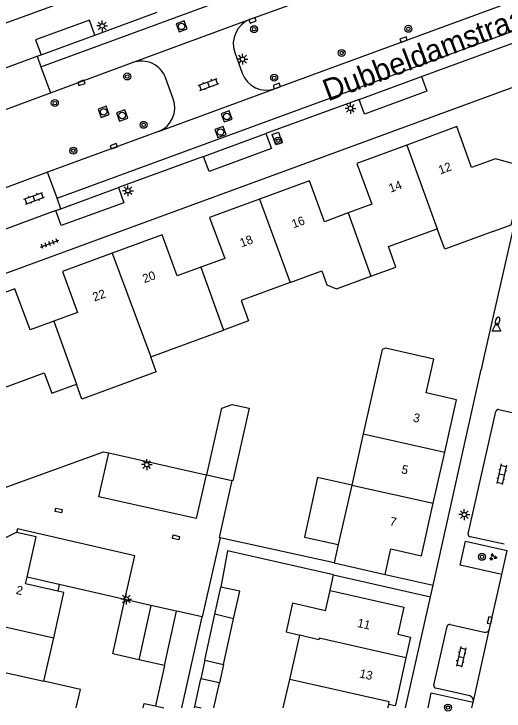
# Model space of a CAD drawing. Extents: x 128000 to 131008, y 398996 to 402500.
# Drawn here: x 129205 to 129261.2, y 398999.6 to 399079.6 of the extents above; entities that cross this region are included whole.
import ezdxf

# ---------------------------------------------------------------- set-up
doc = ezdxf.new("R2010")
doc.units = 0
for name, color, linetype in [('gg-afsc-erfafscheiding', 7, 'Continuous'), ('gg-afsc-muur', 7, 'Continuous'), ('gg-anno-huisnummerreeks BGT', 7, 'Continuous'), ('gg-anno-openbare ruimte label', 7, 'Continuous'), ('gg-bbg-bijgebouw', 7, 'Continuous'), ('gg-bbg-gedigitaliseerde bebouwing', 7, 'Continuous'), ('gg-bbg-gedigitaliseerde bijgebouw', 7, 'Continuous'), ('gg-bbg-hoofdgebouw', 7, 'Continuous'), ('gg-bbg-luifel en loopbrug', 7, 'Continuous'), ('gg-bbg-tussenscheiding', 7, 'Continuous'), ('gg-knt-verharding', 7, 'Continuous'), ('gg-knt-verharding nz', 7, 'Continuous'), ('gt-grn-weggrens', 7, 'Continuous'), ('gt-symb-boom', 7, 'Continuous'), ('gt-symb-brandkraan', 7, 'Continuous'), ('gt-symb-groenvak', 7, 'Continuous'), ('gt-symb-klinker verharding', 7, 'Continuous'), ('gt-symb-kolk', 7, 'Continuous'), ('gt-symb-kolk center center', 7, 'Continuous'), ('gt-symb-lichtmast', 7, 'Continuous'), ('gt-symb-rioolschacht', 7, 'Continuous'), ('gt-symb-tegel verharding', 7, 'Continuous'), ('gt-symb-waterafsluiter', 7, 'Continuous')]:
    doc.layers.add(name, color=color, linetype=linetype)

# ---------------------------------------------------------------- blocks, each defined once
blk = doc.blocks.new('gt0-LMAST')
at = {"layer": 'gt-symb-lichtmast'}
for p, q in [((-0.182, 0.173), (-0.447, 0.438)), ((-0.005, 0.246), (-0.005, 0.621)), ((0.172, 0.173), (0.437, 0.438)), ((-0.255, -0.004), (-0.63, -0.004)), ((-0.182, -0.181), (-0.447, -0.446)), ((-0.005, -0.254), (-0.005, -0.629)), ((0.437, -0.446), (0.172, -0.181)), ((0.245, -0.004), (0.62, -0.004))]:
    blk.add_line(p, q, dxfattribs=at)
blk.add_circle((-0.005, -0.004), 0.25, dxfattribs=at)
blk = doc.blocks.new('gt0-RS')
at = {"layer": 'gt-symb-rioolschacht'}
blk.add_lwpolyline([(-0.5, -0.5), (0.5, -0.5), (0.5, 0.5), (-0.5, 0.5)], close=True, dxfattribs=at)
blk.add_circle((0, 0), 0.375, dxfattribs=at)
blk = doc.blocks.new('gt0-BOOM')
at = {"layer": 'gt-symb-boom'}
for radius in [0.4, 0.2]:
    blk.add_circle((0, 0), radius, dxfattribs=at)
blk = doc.blocks.new('gt0-KOLK')
at = {"layer": 'gt-symb-kolk'}
blk.add_lwpolyline([(0, 0), (0.375, 0), (0.375, 0.4), (-0.375, 0.4), (-0.375, 0), (0, 0)], dxfattribs=at)
blk = doc.blocks.new('gt0-TEG1')
at = {"layer": 'gt-symb-tegel verharding'}
for p, q in [((-1.125, 0), (1.125, 0)), ((-0.9, -0.25), (-0.9, 0.25)), ((-0.45, -0.25), (-0.45, 0.25)), ((0, -0.25), (0, 0.25)), ((0.45, -0.25), (0.45, 0.25)), ((0.9, -0.25), (0.9, 0.25))]:
    blk.add_line(p, q, dxfattribs=at)
blk = doc.blocks.new('gt0-KOLKCC')
at = {"layer": 'gt-symb-kolk center center'}
blk.add_lwpolyline([(-0.375, 0.2), (0.375, 0.2), (0.375, -0.2), (-0.375, -0.2)], close=True, dxfattribs=at)
blk = doc.blocks.new('gt0-KL1')
at = {"layer": 'gt-symb-klinker verharding'}
for p, q in [((-1.15, 0.3), (1.15, 0.3)), ((-1, -0.3), (-1, 0.3)), ((-0.5, 0.3), (-0.5, 0.45)), ((0, -0.3), (0, 0.3)), ((0.5, 0.3), (0.5, 0.45)), ((1, -0.3), (1, 0.3)), ((-1.15, -0.3), (1.15, -0.3)), ((-0.5, -0.45), (-0.5, -0.3)), ((0.5, -0.45), (0.5, -0.3))]:
    blk.add_line(p, q, dxfattribs=at)
blk = doc.blocks.new('gt0-WAFSL')
at = {"layer": 'gt-symb-waterafsluiter'}
for p, q in [((-0.5, -0.333), (0, 0.667)), ((0, 0.667), (0.5, -0.333)), ((0.5, -0.333), (-0.5, -0.333))]:
    blk.add_line(p, q, dxfattribs=at)
blk = doc.blocks.new('gt0-BR')
at = {"layer": 'gt-symb-brandkraan'}
for centre, radius, start, end in [((-0.244, 0), 0.206, 107.56694, 252.43307), ((0.599, -2.664), 3, 106.89205, 107.56694), ((0, -0.691), 0.938, 73.10799, 106.89205), ((-0.599, -2.664), 3, 72.43309, 73.10799), ((0.244, 0), 0.206, 287.56695, 72.43309), ((0.599, 2.664), 3, 252.43307, 253.10797), ((0, 0.691), 0.938, 253.10797, 286.89206), ((-0.599, 2.664), 3, 286.89206, 287.56695)]:
    blk.add_arc(centre, radius, start, end, dxfattribs=at)
blk = doc.blocks.new('gt0-GRVAK')
at = {"layer": 'gt-symb-groenvak'}
for p, q in [((-0.11, 0.189), (-0.228, 0.24)), ((-0.182, 0.153), (0.088, 0.153)), ((-0.091, 0.211), (-0.156, 0.322)), ((-0.047, 0.214), (-0.047, 0.393)), ((-0.004, 0.211), (0.061, 0.322)), ((0.015, 0.189), (0.133, 0.24)), ((0.262, -0.052), (0.197, 0.059)), ((0.305, -0.049), (0.305, 0.13)), ((0.349, -0.052), (0.414, 0.059)), ((-0.245, -0.228), (-0.363, -0.177)), ((-0.318, -0.264), (-0.047, -0.264)), ((-0.226, -0.206), (-0.291, -0.095)), ((-0.183, -0.203), (-0.183, -0.024)), ((-0.139, -0.206), (-0.074, -0.095)), ((-0.12, -0.228), (-0.002, -0.177)), ((0.243, -0.074), (0.125, -0.023)), ((0.17, -0.11), (0.441, -0.11)), ((0.368, -0.074), (0.486, -0.023))]:
    blk.add_line(p, q, dxfattribs=at)

msp = doc.modelspace()

# ---------------------------------------------------------------- linework, layer by layer
at = {"layer": 'gg-afsc-erfafscheiding'}
for p, q in [((129262.352, 399055.32), (129259.009, 399040.546)), ((129241.74, 399016.611), (129228.661, 399019.494)), ((129241.27, 399013.451), (129241.681, 399015.241)), ((129210.189, 399014.122), (129210.025, 399013.392)), ((129217.73, 399012.421), (129210.189, 399014.122))]:
    msp.add_line(p, q, dxfattribs=at)
msp.add_lwpolyline([(129241.681, 399015.241), (129229.493, 399017.981), (129228.758, 399013.846)], dxfattribs=at)
at = {"layer": 'gg-afsc-muur'}
for p, q in [((129259.009, 399040.546), (129258.629, 399038.789)), ((129215.881, 399029.24), (129227.042, 399026.728)), ((129227.042, 399026.728), (129227.12, 399026.711))]:
    msp.add_line(p, q, dxfattribs=at)
for points in [[(129198.162, 399023.154), (129215.3, 399029.371), (129215.881, 399029.24)], [(129230.023, 399026.055), (129228.556, 399019.517), (129228.661, 399019.494)]]:
    msp.add_lwpolyline(points, dxfattribs=at)
at = {"layer": 'gg-bbg-bijgebouw'}
for p, q in [((129227.12, 399026.711), (129230.023, 399026.055)), ((129228.071, 399010.73), (129228.758, 399013.846)), ((129220.709, 399011.747), (129217.73, 399012.421)), ((129223.645, 399011.083), (129220.709, 399011.747)), ((129226.62, 399010.411), (129223.645, 399011.083)), ((129226.909, 399005.456), (129228.071, 399010.73)), ((129229.053, 399004.971), (129230.206, 399010.202)), ((129222.264, 399004.845), (129219.337, 399005.501)), ((129225.743, 399000.163), (129226.442, 399003.337)), ((129227.958, 399000), (129228.587, 399002.855)), ((129225.707, 399000), (129225.743, 399000.163))]:
    msp.add_line(p, q, dxfattribs=at)
for points in [[(129227.12, 399026.711), (129228.84, 399034.351), (129230.04, 399034.801), (129232.01, 399034.351), (129230.13, 399026.031), (129230.023, 399026.055)], [(129230.206, 399010.202), (129230.905, 399013.373), (129228.758, 399013.846)], [(129219.337, 399005.501), (129216.351, 399006.17), (129217.73, 399012.421)]]:
    msp.add_lwpolyline(points, dxfattribs=at)
at = {"layer": 'gg-bbg-gedigitaliseerde bebouwing'}
for p, q in [((129245.963, 399049.5), (129248.822, 399050.547)), ((129220.707, 399040.253), (129229.047, 399043.308)), ((129221.336, 399038.534), (129220.707, 399040.253)), ((129240.742, 399011.128), (129241.27, 399013.451)), ((129209.564, 399008.022), (129210.74, 399013.231)), ((129208.443, 399003.055), (129209.564, 399008.022)), ((129236.649, 399003.25), (129237.798, 399008.325)), ((129235.913, 399000), (129236.649, 399003.25))]:
    msp.add_line(p, q, dxfattribs=at)
for points in [[(129260.06, 399054.661), (129254.437, 399052.588), (129253.568, 399054.945)], [(129236.696, 399048.765), (129240.34, 399050.1), (129240.922, 399048.511), (129242.006, 399048.051), (129245.963, 399049.5)], [(129236.696, 399048.765), (129231.072, 399046.706), (129231.92, 399044.36), (129229.047, 399043.308)], [(129240.742, 399011.128), (129236.985, 399011.979), (129236.245, 399008.709), (129237.798, 399008.325)], [(129212.161, 399000), (129212.637, 399002.108), (129208.443, 399003.055)]]:
    msp.add_lwpolyline(points, dxfattribs=at)
at = {"layer": 'gg-bbg-gedigitaliseerde bijgebouw'}
for p, q in [((129224.267, 399000), (129226.62, 399010.411)), ((129226.909, 399005.456), (129229.053, 399004.971)), ((129222.264, 399004.845), (129221.242, 399000.211)), ((129228.587, 399002.855), (129226.442, 399003.337)), ((129221.242, 399000.211), (129222.2, 399000))]:
    msp.add_line(p, q, dxfattribs=at)
at = {"layer": 'gg-bbg-hoofdgebouw'}
for p, q in [((129260.06, 399054.661), (129262.04, 399055.391)), ((129245.083, 399031.415), (129243.757, 399025.542)), ((129253.115, 399023.449), (129254.435, 399029.301)), ((129243.757, 399025.542), (129242.215, 399018.714)), ((129242.215, 399018.714), (129241.74, 399016.611)), ((129241.74, 399016.611), (129247.59, 399015.301)), ((129210.74, 399013.231), (129210.025, 399013.392)), ((129247.916, 399000), (129248, 399000.371))]:
    msp.add_line(p, q, dxfattribs=at)
for points in [[(129262.04, 399055.391), (129263.72, 399062.001), (129260.26, 399062.941), (129257.52, 399061.951), (129255.81, 399066.651), (129250.074, 399064.544)], [(129250.074, 399064.544), (129244.35, 399062.441), (129246.07, 399057.751), (129243.358, 399056.752)], [(129243.358, 399056.752), (129240.64, 399055.751), (129238.91, 399060.441), (129233.177, 399058.338)], [(129233.177, 399058.338), (129227.46, 399056.241), (129229.19, 399051.541), (129226.453, 399050.538)], [(129248.822, 399050.547), (129247.964, 399052.89), (129253.568, 399054.945)], [(129226.453, 399050.538), (129223.73, 399049.541), (129222.01, 399054.231), (129216.282, 399052.13)], [(129216.282, 399052.13), (129210.561, 399050.031), (129212.28, 399045.331), (129209.567, 399044.337)], [(129209.567, 399044.337), (129206.85, 399043.341), (129205.12, 399048.031), (129199.385, 399045.924)], [(129254.435, 399029.301), (129255.79, 399035.311), (129252.29, 399036.111), (129253.18, 399040.001), (129247.64, 399041.231), (129247.27, 399041.101), (129245.083, 399031.415)], [(129202.859, 399036.366), (129208.49, 399038.431), (129209.35, 399036.091), (129212.175, 399037.128)], [(129221.336, 399038.534), (129212.802, 399035.413), (129212.175, 399037.128)], [(129247.59, 399015.301), (129248.24, 399018.231), (129251.76, 399017.441), (129253.115, 399023.449)], [(129203.529, 399019.251), (129205.219, 399020.114), (129205.297, 399020.096)], [(129206.524, 399014.992), (129207.56, 399019.586), (129205.297, 399020.096)], [(129210.025, 399013.392), (129206.35, 399014.221), (129206.524, 399014.992)], [(129241.27, 399013.451), (129249.74, 399011.531), (129249.04, 399008.451), (129250.52, 399008.111), (129249.986, 399005.741)], [(129249.986, 399005.741), (129248.804, 399000.499), (129248.74, 399000.211), (129248, 399000.371)]]:
    msp.add_lwpolyline(points, dxfattribs=at)
at = {"layer": 'gg-bbg-luifel en loopbrug'}
for p, q in [((129226.909, 399005.456), (129226.442, 399003.337)), ((129229.053, 399004.971), (129228.587, 399002.855))]:
    msp.add_line(p, q, dxfattribs=at)
for points in [[(129243.757, 399025.542), (129239.853, 399026.415), (129238.326, 399019.584), (129242.215, 399018.714)], [(129219.828, 399000), (129219.938, 399000.498), (129221.242, 399000.211)]]:
    msp.add_lwpolyline(points, dxfattribs=at)
at = {"layer": 'gg-bbg-tussenscheiding'}
for p, q in [((129250.074, 399064.544), (129253.568, 399054.945)), ((129233.177, 399058.338), (129236.696, 399048.765)), ((129243.358, 399056.752), (129245.963, 399049.5)), ((129216.282, 399052.13), (129220.707, 399040.253)), ((129226.453, 399050.538), (129229.047, 399043.308)), ((129209.567, 399044.337), (129212.175, 399037.128)), ((129245.083, 399031.415), (129254.435, 399029.301)), ((129243.757, 399025.542), (129253.115, 399023.449)), ((129220.709, 399011.747), (129219.337, 399005.501)), ((129222.264, 399004.845), (129223.645, 399011.083)), ((129230.206, 399010.202), (129228.071, 399010.73)), ((129200.79, 399010.007), (129209.564, 399008.022)), ((129199.67, 399005.024), (129208.443, 399003.055)), ((129225.743, 399000.163), (129226.468, 399000))]:
    msp.add_line(p, q, dxfattribs=at)
for points in [[(129249.986, 399005.741), (129240.031, 399008), (129239.982, 399007.785), (129237.798, 399008.325)], [(129248, 399000.371), (129248.067, 399000.666), (129236.649, 399003.25)]]:
    msp.add_lwpolyline(points, dxfattribs=at)
at = {"layer": 'gg-knt-verharding'}
for p, q in [((129232.12, 399078.961), (129261.841, 399089.827)), ((129218.18, 399083.701), (129120.76, 399047.931)), ((129264.55, 399081.891), (129235.009, 399071.02)), ((129214.277, 399077.161), (129221.441, 399079.79)), ((129251.768, 399072.407), (129263.438, 399076.687)), ((129230.349, 399075.151), (129231.18, 399072.781)), ((129197.895, 399071.15), (129207.655, 399074.731)), ((129207.655, 399074.731), (129208.124, 399074.903)), ((129207.655, 399074.731), (129208.103, 399073.51)), ((129208.103, 399073.51), (129209.196, 399070.53)), ((129209.196, 399070.53), (129218.616, 399073.99)), ((129266.32, 399072.661), (129190.24, 399044.731)), ((129223.27, 399069.859), (129222.44, 399072.191)), ((129199.438, 399066.945), (129209.196, 399070.53)), ((129244.6, 399069.78), (129233.92, 399065.864)), ((129221.608, 399066.094), (129208.868, 399061.423)), ((129226.74, 399063.232), (129216.997, 399059.659)), ((129208.868, 399061.423), (129199.141, 399057.856)), ((129209.955, 399058.461), (129208.868, 399061.423)), ((129210.403, 399057.241), (129209.955, 399058.461)), ((129209.794, 399057.018), (129200.675, 399053.674)), ((129253.094, 399014.068), (129258.629, 399038.789)), ((129260.641, 399034.192), (129264.558, 399033.293)), ((129257.111, 399019.956), (129260.281, 399033.967)), ((129228.661, 399019.494), (129226.62, 399010.411)), ((129261.239, 399018.764), (129257.344, 399019.62)), ((129260.986, 399015.287), (129261.611, 399018.043)), ((129210.189, 399014.122), (129206.524, 399014.992)), ((129241.681, 399015.241), (129252.795, 399012.742)), ((129247.59, 399015.301), (129253.094, 399014.068)), ((129259.577, 399009.038), (129260.986, 399015.287)), ((129249.919, 399000), (129252.795, 399012.742)), ((129255.064, 399009.552), (129258.968, 399008.664)), ((129253.199, 399002.598), (129254.702, 399009.32)), ((129257.32, 399001.357), (129253.415, 399002.235)), ((129257.548, 399000), (129257.692, 399000.629)), ((129257.692, 399000.629), (129257.721, 399000.755))]:
    msp.add_line(p, q, dxfattribs=at)
for points in [[(129214.277, 399077.161), (129213.681, 399078.878), (129207.468, 399076.591), (129208.124, 399074.903)], [(129251.768, 399072.407), (129252.39, 399070.71), (129245.243, 399068.079), (129244.6, 399069.78)], [(129233.92, 399065.864), (129234.548, 399064.16), (129227.402, 399061.523), (129226.74, 399063.232)], [(129234.644, 399065.751), (129235.369, 399066.002), (129235.791, 399064.799), (129235.066, 399064.548), (129234.644, 399065.751)], [(129216.997, 399059.659), (129217.619, 399057.932), (129210.443, 399055.306), (129209.794, 399057.018)], [(129260.986, 399015.287), (129256.219, 399016.363), (129256.82, 399019.103), (129261.611, 399018.043)], [(129252.518, 399000), (129252.892, 399001.716), (129257.692, 399000.629)]]:
    msp.add_lwpolyline(points, dxfattribs=at)
for centre, radius, start, end in [((129233.155, 399076.163), 2.983, 110.29809, 199.84113), ((129219.633, 399071.189), 2.98, 19.65216, 109.95859), ((129233.985, 399073.838), 2.998, 200.63913, 289.9644), ((129220.54, 399068.815), 2.923, 291.42666, 20.93673), ((129260.569, 399033.907), 0.294, 75.76253, 168.24823), ((129257.384, 399019.897), 0.28, 167.74015, 261.73879), ((129254.997, 399009.258), 0.301, 77.13408, 168.17624), ((129259.081, 399009.163), 0.512, 257.2797, 345.83027), ((129253.492, 399002.527), 0.302, 166.35396, 255.15483), ((129257.175, 399000.826), 0.55, 352.59347, 74.74272)]:
    msp.add_arc(centre, radius, start, end, dxfattribs=at)
at = {"layer": 'gg-knt-verharding nz'}
for p, q in [((129208.124, 399074.903), (129214.277, 399077.161)), ((129244.6, 399069.78), (129251.768, 399072.407)), ((129226.74, 399063.232), (129233.92, 399065.864)), ((129210.403, 399057.241), (129216.997, 399059.659)), ((129209.794, 399057.018), (129210.403, 399057.241)), ((129257.721, 399000.755), (129259.577, 399009.038))]:
    msp.add_line(p, q, dxfattribs=at)
for points in [[(129208.103, 399073.51), (129279.852, 399099.84), (129282.899, 399100.65), (129285.754, 399101.148), (129287.619, 399101.268), (129289.427, 399101.149), (129290.613, 399100.927), (129291.324, 399100.881), (129292.154, 399100.937)], [(129209.955, 399058.461), (129280.787, 399084.435), (129302.165, 399092.251)], [(129227.042, 399026.728), (129225.909, 399021.694), (129214.748, 399024.206), (129215.881, 399029.24)], [(129217.73, 399012.421), (129218.881, 399017.44), (129205.41, 399020.533), (129205.297, 399020.096)]]:
    msp.add_lwpolyline(points, dxfattribs=at)
at = {"layer": 'gt-grn-weggrens'}
for p, q in [((129218.616, 399073.99), (129232.12, 399078.961)), ((129221.608, 399066.094), (129235.009, 399071.02)), ((129252.795, 399012.742), (129253.094, 399014.068))]:
    msp.add_line(p, q, dxfattribs=at)

# ---------------------------------------------------------------- block references
at = {"layer": 'gt-symb-boom'}
for p in [(129232.561, 399077.831), (129250.265, 399077.875), (129242.617, 399075.106), (129218.001, 399072.406), (129234.861, 399072.257), (129209.695, 399069.35), (129219.884, 399066.859), (129235.345, 399065.046), (129211.827, 399063.897), (129258.7, 399017.312), (129254.804, 399000.022)]:
    msp.add_blockref('gt0-BOOM', p, dxfattribs=at)
at = {"layer": 'gt-symb-brandkraan', "rotation": -104.82810852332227}
msp.add_blockref('gt0-BR', (129260.493, 399044.348), dxfattribs=at)
at = {"layer": 'gt-symb-groenvak'}
msp.add_blockref('gt0-GRVAK', (129259.947, 399017.285), dxfattribs=at)
at = {"layer": 'gt-symb-klinker verharding'}
for p, rotation in [((129227.327, 399071.491), 20.120165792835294), ((129207.319, 399058.432), 20.120165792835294), ((129260.965, 399026.776), -102.35482691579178), ((129256.309, 399005.826), -102.35482691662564)]:
    msp.add_blockref('gt0-KL1', p, dxfattribs=dict(at, rotation=rotation))
at = {"layer": 'gt-symb-kolk'}
for p, rotation in [((129232.317, 399079.022), -159.93365037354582), ((129249.786, 399076.439), 20.30124998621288), ((129212.674, 399071.86), -159.39030706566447), ((129235.23, 399071.117), 20.066349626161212), ((129216.539, 399064.224), 20.247501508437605), ((129259.784, 399009.988), 77.70114483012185)]:
    msp.add_blockref('gt0-KOLK', p, dxfattribs=dict(at, rotation=rotation))
at = {"layer": 'gt-symb-kolk center center', "rotation": 167.11702052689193}
for p in [(129210.141, 399022.618), (129223.594, 399019.544)]:
    msp.add_blockref('gt0-KOLKCC', p, dxfattribs=at)
at = {"layer": 'gt-symb-lichtmast'}
for p in [(129215.134, 399078.205), (129231.239, 399074.393), (129243.623, 399068.75), (129218.091, 399059.296), (129220.254, 399027.898), (129256.679, 399022.163), (129217.893, 399012.465)]:
    msp.add_blockref('gt0-LMAST', p, dxfattribs=at)
at = {"layer": 'gt-symb-rioolschacht'}
for p, rotation in [((129224.245, 399078.154), 20.120165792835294), ((129215.301, 399068.345), 20.1201657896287), ((129217.425, 399067.935), 20.120165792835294), ((129229.421, 399067.826), 20.120165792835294), ((129228.705, 399066.032), 20.120165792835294)]:
    msp.add_blockref('gt0-RS', p, dxfattribs=dict(at, rotation=rotation))
at = {"layer": 'gt-symb-tegel verharding', "rotation": 20.120165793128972}
msp.add_blockref('gt0-TEG1', (129209.097, 399053.232), dxfattribs=at)
at = {"layer": 'gt-symb-waterafsluiter'}
msp.add_blockref('gt0-WAFSL', (129260.364, 399043.524), dxfattribs=at)

# ---------------------------------------------------------------- texts
at = {"layer": 'gg-anno-huisnummerreeks BGT'}
for s, rotation, p in [('12', 20.2, (129253.921, 399061.163)), ('14', 20.2, (129248.222, 399059.07)), ('16', 20.1, (129237.085, 399054.979)), ('18', 20.1, (129231.137, 399052.798)), ('20', 20.1, (129219.968, 399048.69)), ('22', 20.1, (129214.244, 399046.59)), ('3', 347.3, (129250.735, 399032.841)), ('5', 347.3, (129249.397, 399026.91)), ('7', 347.3, (129248.051, 399020.94)), ('2', 347.4, (129205.181, 399013.069)), ('11', 347.2, (129244.33, 399009.284)), ('13', 347.3, (129244.581, 399003.488))]:
    msp.add_text(s, height=1, rotation=rotation, dxfattribs=at).set_placement(p)
at = {"layer": 'gg-anno-openbare ruimte label'}
msp.add_text('Dubbeldamstraat', height=2.5, rotation=20.7, dxfattribs=at).set_placement((129241.035, 399069.532))

doc.saveas('drawing.dxf')
